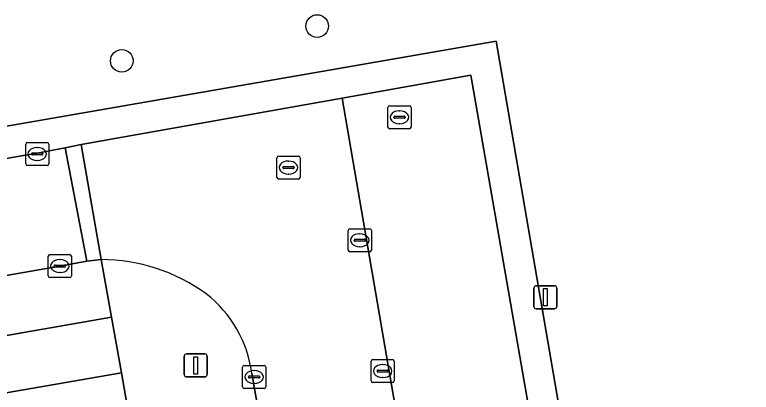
# Model space of a CAD drawing. Extents: x 162879 to 165540, y 384011 to 385181.
# Drawn here: x 164394.26 to 164426.15, y 384894.67 to 384911.01 of the extents above; entities that cross this region are included whole.
import ezdxf

# ---------------------------------------------------------------- set-up
doc = ezdxf.new("R2010")
doc.units = 0
for name, color, linetype in [('IMGEO_Boom', 7, 'Continuous'), ('IMGEO_Groenvoorziening', 7, 'Continuous'), ('IMGEO_Haag', 7, 'Continuous'), ('IMGEO_Kolk', 7, 'Continuous'), ('IMGEO_Lichtmast', 7, 'Continuous'), ('IMGEO_Pand', 7, 'Continuous'), ('IMGEO_Parkeervlak_open', 7, 'Continuous'), ('IMGEO_Rijbaan_lokaal_open', 7, 'Continuous'), ('IMGEO_Rioolput', 7, 'Continuous'), ('IMGEO_Voetpad_open', 7, 'Continuous')]:
    doc.layers.add(name, color=color, linetype=linetype)

msp = doc.modelspace()

# ---------------------------------------------------------------- linework, layer by layer
at = {"layer": 'IMGEO_Boom'}
for centre in [(164407.358, 384910.521), (164398.891, 384909.016)]:
    msp.add_circle(centre, 0.489, dxfattribs=at)
at = {"layer": 'IMGEO_Groenvoorziening'}
for points in [[(164364.602, 384904.006), (164364.055, 384899.618), (164376.909, 384901.833), (164384.882, 384903.246), (164384.5, 384904.561), (164415.099, 384909.871), (164426.153, 384845.711)], [(164424.602, 384845.653), (164420.558, 384837.729), (164416.717, 384830.079), (164416.825, 384829.956), (164417.899, 384829.423), (164418.868, 384831.373), (164426.153, 384845.711), (164415.099, 384909.871), (164384.5, 384904.561), (164384.882, 384903.246), (164395.224, 384905.013), (164396.438, 384905.252), (164397.133, 384905.389), (164408.44, 384907.399)], [(164408.44, 384907.399), (164414.013, 384908.39), (164418.195, 384884.371), (164412.583, 384883.331), (164412.113, 384883.244), (164412.18, 384882.615), (164412.192, 384882.506), (164412.33, 384881.708), (164412.847, 384881.798), (164418.401, 384882.827), (164421.814, 384863.196), (164416.277, 384862.225), (164416.527, 384860.774), (164422.082, 384861.736), (164424.753, 384846.427)]]:
    msp.add_lwpolyline(points, dxfattribs=at)
msp.add_lwpolyline([(164365.331, 384892.141), (164398.442, 384897.913), (164397.999, 384900.415), (164397.373, 384900.342), (164396.211, 384900.134), (164377.867, 384896.944), (164365.016, 384894.726)], close=True, dxfattribs=at)
at = {"layer": 'IMGEO_Haag'}
for points in [[(164424.602, 384845.653), (164420.558, 384837.729), (164416.717, 384830.079), (164416.825, 384829.956), (164417.899, 384829.423), (164418.868, 384831.373), (164426.153, 384845.711), (164415.099, 384909.871), (164384.5, 384904.561), (164384.882, 384903.246), (164395.224, 384905.013), (164396.438, 384905.252), (164397.133, 384905.389), (164408.44, 384907.399), (164414.013, 384908.39)], [(164414.013, 384908.39), (164418.195, 384884.371), (164412.583, 384883.331), (164412.113, 384883.244), (164412.18, 384882.615), (164412.192, 384882.506), (164412.33, 384881.708), (164412.847, 384881.798), (164418.401, 384882.827), (164421.814, 384863.196), (164416.277, 384862.225), (164416.527, 384860.774), (164422.082, 384861.736), (164424.753, 384846.427)]]:
    msp.add_lwpolyline(points, dxfattribs=at)
at = {"layer": 'IMGEO_Kolk'}
for p, q in [((164394.731, 384904.557), (164394.731, 384905.409)), ((164394.806, 384905.483), (164395.658, 384905.483)), ((164395.219, 384905.263), (164395.244, 384905.263)), ((164395.732, 384905.409), (164395.732, 384904.557)), ((164394.99, 384904.977), (164394.99, 384904.989)), ((164395.428, 384904.94), (164395.03, 384904.94)), ((164395.033, 384905.026), (164395.431, 384905.026)), ((164395.474, 384904.989), (164395.474, 384904.977)), ((164395.242, 384904.703), (164395.217, 384904.703)), ((164395.658, 384904.483), (164394.806, 384904.483)), ((164408.776, 384901.749), (164409.628, 384901.749)), ((164408.701, 384900.823), (164408.701, 384901.675)), ((164409.189, 384901.529), (164409.214, 384901.529)), ((164409.702, 384901.675), (164409.702, 384900.823)), ((164408.96, 384901.243), (164408.96, 384901.255)), ((164409.398, 384901.206), (164409, 384901.206)), ((164409.003, 384901.292), (164409.401, 384901.292)), ((164409.444, 384901.255), (164409.444, 384901.243)), ((164409.212, 384900.969), (164409.187, 384900.969)), ((164395.709, 384899.706), (164395.709, 384900.558)), ((164395.784, 384900.632), (164396.636, 384900.632)), ((164396.71, 384900.558), (164396.71, 384899.706)), ((164409.628, 384900.749), (164408.776, 384900.749)), ((164395.968, 384900.126), (164395.968, 384900.138)), ((164396.011, 384900.175), (164396.409, 384900.175)), ((164396.197, 384900.412), (164396.222, 384900.412)), ((164396.452, 384900.138), (164396.452, 384900.126)), ((164396.406, 384900.089), (164396.008, 384900.089)), ((164396.22, 384899.852), (164396.195, 384899.852)), ((164396.636, 384899.632), (164395.784, 384899.632)), ((164409.689, 384895.16), (164409.689, 384896.012)), ((164409.764, 384896.086), (164410.616, 384896.086)), ((164410.69, 384896.012), (164410.69, 384895.16)), ((164404.125, 384894.905), (164404.125, 384895.757)), ((164404.2, 384895.831), (164405.052, 384895.831)), ((164405.126, 384895.757), (164405.126, 384894.905)), ((164410.177, 384895.866), (164410.202, 384895.866)), ((164404.384, 384895.325), (164404.384, 384895.337)), ((164404.427, 384895.374), (164404.825, 384895.374)), ((164404.613, 384895.611), (164404.638, 384895.611)), ((164404.868, 384895.337), (164404.868, 384895.325)), ((164409.948, 384895.58), (164409.948, 384895.592)), ((164410.386, 384895.543), (164409.988, 384895.543)), ((164409.991, 384895.629), (164410.389, 384895.629)), ((164410.432, 384895.592), (164410.432, 384895.58)), ((164404.822, 384895.288), (164404.424, 384895.288)), ((164404.636, 384895.051), (164404.611, 384895.051)), ((164410.616, 384895.086), (164409.764, 384895.086)), ((164410.2, 384895.306), (164410.175, 384895.306)), ((164405.052, 384894.831), (164404.2, 384894.831))]:
    msp.add_line(p, q, dxfattribs=at)
for points in [[(164394.731, 384904.557), (164394.731, 384905.409)], [(164394.806, 384905.483), (164395.658, 384905.483)], [(164395.732, 384905.409), (164395.732, 384904.557)], [(164395.658, 384904.483), (164394.806, 384904.483)], [(164408.776, 384901.749), (164409.628, 384901.749)], [(164408.701, 384900.823), (164408.701, 384901.675)], [(164409.702, 384901.675), (164409.702, 384900.823)], [(164395.709, 384899.706), (164395.709, 384900.558)], [(164395.784, 384900.632), (164396.636, 384900.632)], [(164396.71, 384900.558), (164396.71, 384899.706)], [(164409.628, 384900.749), (164408.776, 384900.749)], [(164396.636, 384899.632), (164395.784, 384899.632)], [(164409.689, 384895.16), (164409.689, 384896.012)], [(164409.764, 384896.086), (164410.616, 384896.086)], [(164410.69, 384896.012), (164410.69, 384895.16)], [(164404.125, 384894.905), (164404.125, 384895.757)], [(164404.2, 384895.831), (164405.052, 384895.831)], [(164405.126, 384895.757), (164405.126, 384894.905)], [(164410.616, 384895.086), (164409.764, 384895.086)], [(164405.052, 384894.831), (164404.2, 384894.831)]]:
    msp.add_lwpolyline(points, dxfattribs=at)
for centre, radius, start, end in [((164394.808, 384905.407), 0.0765, 91.552, 178.448), ((164394.808, 384905.407), 0.0765, 91.552, 178.448), ((164395.656, 384905.407), 0.0765, 1.552, 88.448), ((164395.656, 384905.407), 0.0765, 1.552, 88.448), ((164395.03, 384904.986), 0.0403, 85.8775, 175.7526), ((164395.027, 384904.976), 0.0366, 178.938, 274.7102), ((164395.431, 384904.983), 0.043, 264.8664, 352.4533), ((164395.435, 384904.988), 0.0386, 1.7309, 96.639), ((164394.808, 384904.559), 0.0765, 181.552, 268.448), ((164394.808, 384904.559), 0.0765, 181.552, 268.448), ((164395.656, 384904.559), 0.0765, 271.552, 358.448), ((164395.656, 384904.559), 0.0765, 271.552, 358.448), ((164408.778, 384901.673), 0.0765, 91.552, 178.448), ((164408.778, 384901.673), 0.0765, 91.552, 178.448), ((164409.626, 384901.673), 0.0765, 1.552, 88.448), ((164409.626, 384901.673), 0.0765, 1.552, 88.448), ((164409, 384901.252), 0.0403, 85.8775, 175.7526), ((164408.997, 384901.242), 0.0366, 178.938, 274.7102), ((164409.401, 384901.249), 0.043, 264.8664, 352.4533), ((164409.405, 384901.254), 0.0386, 1.7309, 96.639), ((164408.778, 384900.825), 0.0765, 181.552, 268.448), ((164408.778, 384900.825), 0.0765, 181.552, 268.448), ((164409.626, 384900.825), 0.0765, 271.552, 358.448), ((164409.626, 384900.825), 0.0765, 271.552, 358.448), ((164395.786, 384900.556), 0.0765, 91.552, 178.448), ((164395.786, 384900.556), 0.0765, 91.552, 178.448), ((164396.634, 384900.556), 0.0765, 1.552, 88.448), ((164396.634, 384900.556), 0.0765, 1.552, 88.448), ((164396.008, 384900.135), 0.0403, 85.8775, 175.7526), ((164396.005, 384900.125), 0.0366, 178.938, 274.7102), ((164396.409, 384900.132), 0.043, 264.8664, 352.4533), ((164396.413, 384900.137), 0.0386, 1.7309, 96.639), ((164395.786, 384899.708), 0.0765, 181.552, 268.448), ((164395.786, 384899.708), 0.0765, 181.552, 268.448), ((164396.634, 384899.708), 0.0765, 271.552, 358.448), ((164396.634, 384899.708), 0.0765, 271.552, 358.448), ((164409.766, 384896.01), 0.0765, 91.552, 178.448), ((164409.766, 384896.01), 0.0765, 91.552, 178.448), ((164410.614, 384896.01), 0.0765, 1.552, 88.448), ((164410.614, 384896.01), 0.0765, 1.552, 88.448), ((164404.202, 384895.755), 0.0765, 91.552, 178.448), ((164404.202, 384895.755), 0.0765, 91.552, 178.448), ((164405.05, 384895.755), 0.0765, 1.552, 88.448), ((164405.05, 384895.755), 0.0765, 1.552, 88.448), ((164404.424, 384895.334), 0.0403, 85.8775, 175.7526), ((164404.829, 384895.336), 0.0386, 1.7309, 96.639), ((164409.988, 384895.589), 0.0403, 85.8775, 175.7526), ((164409.985, 384895.579), 0.0366, 178.938, 274.7102), ((164410.389, 384895.586), 0.043, 264.8664, 352.4533), ((164410.393, 384895.591), 0.0386, 1.7309, 96.639), ((164404.421, 384895.324), 0.0366, 178.938, 274.7102), ((164404.825, 384895.331), 0.043, 264.8664, 352.4533), ((164409.766, 384895.162), 0.0765, 181.552, 268.448), ((164409.766, 384895.162), 0.0765, 181.552, 268.448), ((164410.614, 384895.162), 0.0765, 271.552, 358.448), ((164410.614, 384895.162), 0.0765, 271.552, 358.448), ((164404.202, 384894.907), 0.0765, 181.552, 268.448), ((164404.202, 384894.907), 0.0765, 181.552, 268.448), ((164405.05, 384894.907), 0.0765, 271.552, 358.448), ((164405.05, 384894.907), 0.0765, 271.552, 358.448)]:
    msp.add_arc(centre, radius, start, end, dxfattribs=at)
for centre, major_axis, ratio, start_param, end_param in [((164395.218, 384904.983), (-0.387, 0.002), 0.722429, 4.712389, 7.853982), ((164395.243, 384904.983), (-0.39, 0.002), 0.717154, 1.570796, 4.712389), ((164409.188, 384901.249), (-0.387, 0.002), 0.722429, 4.712389, 7.853982), ((164409.213, 384901.249), (-0.39, 0.002), 0.717154, 1.570796, 4.712389), ((164396.196, 384900.132), (-0.387, 0.002), 0.722429, 4.712389, 7.853982), ((164396.221, 384900.132), (-0.39, 0.002), 0.717154, 1.570796, 4.712389), ((164410.176, 384895.586), (-0.387, 0.002), 0.722429, 4.712389, 7.853982), ((164410.201, 384895.586), (-0.39, 0.002), 0.717154, 1.570796, 4.712389), ((164404.612, 384895.331), (-0.387, 0.002), 0.722429, 4.712389, 7.853982), ((164404.637, 384895.331), (-0.39, 0.002), 0.717154, 1.570796, 4.712389)]:
    msp.add_ellipse(centre, major_axis=major_axis, ratio=ratio, start_param=start_param, end_param=end_param, dxfattribs=at)
at = {"layer": 'IMGEO_Lichtmast'}
for p, q in [((164416.738, 384898.38), (164416.738, 384899.18)), ((164416.738, 384899.18), (164416.738, 384898.38)), ((164416.838, 384899.28), (164417.628, 384899.28)), ((164417.628, 384899.28), (164416.838, 384899.28)), ((164417.728, 384899.18), (164417.728, 384898.38)), ((164417.728, 384898.38), (164417.728, 384899.18)), ((164417.628, 384898.28), (164416.838, 384898.28)), ((164416.838, 384898.28), (164417.628, 384898.28)), ((164401.7, 384896.331), (164402.49, 384896.331)), ((164402.49, 384896.331), (164401.7, 384896.331)), ((164401.6, 384895.431), (164401.6, 384896.231)), ((164401.6, 384896.231), (164401.6, 384895.431)), ((164402.59, 384896.231), (164402.59, 384895.431)), ((164402.59, 384895.431), (164402.59, 384896.231)), ((164402.49, 384895.331), (164401.7, 384895.331)), ((164401.7, 384895.331), (164402.49, 384895.331))]:
    msp.add_line(p, q, dxfattribs=at)
for points in [[(164417.158, 384899.155), (164417.308, 384899.155), (164417.308, 384898.405), (164417.158, 384898.405), (164417.158, 384899.155)], [(164402.02, 384896.206), (164402.17, 384896.206), (164402.17, 384895.456), (164402.02, 384895.456), (164402.02, 384896.206)]]:
    msp.add_lwpolyline(points, dxfattribs=at)
for centre, start, end in [((164416.838, 384899.18), 90, 180), ((164416.838, 384899.18), 90, 180), ((164417.628, 384899.18), 0, 90), ((164417.628, 384899.18), 360, 90), ((164416.838, 384898.38), 180, 270), ((164416.838, 384898.38), 180, 270), ((164417.628, 384898.38), 270, 0), ((164417.628, 384898.38), 270, 0), ((164401.7, 384896.231), 90, 180), ((164401.7, 384896.231), 90, 180), ((164402.49, 384896.231), 0, 90), ((164402.49, 384896.231), 360, 90), ((164401.7, 384895.431), 180, 270), ((164401.7, 384895.431), 180, 270), ((164402.49, 384895.431), 270, 0), ((164402.49, 384895.431), 270, 0)]:
    msp.add_arc(centre, 0.1, start, end, dxfattribs=at)
at = {"layer": 'IMGEO_Pand'}
msp.add_lwpolyline([(164400.467, 384876.486), (164399.665, 384881.09), (164401.123, 384881.344), (164400.225, 384886.496), (164400.441, 384886.533), (164398.875, 384895.517), (164386.131, 384893.296), (164399.147, 384818.6), (164410.217, 384820.529), (164410.165, 384820.825), (164409.108, 384826.891)], close=True, dxfattribs=at)
at = {"layer": 'IMGEO_Parkeervlak_open'}
msp.add_lwpolyline([(164414.013, 384908.39), (164408.44, 384907.399), (164412.583, 384883.331), (164418.195, 384884.371)], close=True, dxfattribs=at)
at = {"layer": 'IMGEO_Rijbaan_lokaal_open'}
for points in [[(164408.44, 384907.399), (164397.133, 384905.389), (164397.999, 384900.415)], [(164404.521, 384895.497), (164406.815, 384882.271), (164407.288, 384882.358), (164412.113, 384883.244), (164412.583, 384883.331), (164408.44, 384907.399)]]:
    msp.add_lwpolyline(points, dxfattribs=at)
for points in [[(164384.882, 384903.246), (164376.909, 384901.833), (164364.055, 384899.618), (164362.674, 384899.357), (164359.614, 384898.825), (164336.274, 384894.735), (164335.956, 384894.69), (164336.835, 384889.729), (164337.156, 384889.792), (164360.533, 384893.919), (164363.408, 384894.423), (164365.016, 384894.726), (164377.867, 384896.944), (164396.211, 384900.134), (164397.373, 384900.342), (164396.438, 384905.252), (164395.224, 384905.013)], [(164396.438, 384905.252), (164397.373, 384900.342), (164397.999, 384900.415), (164397.133, 384905.389)]]:
    msp.add_lwpolyline(points, close=True, dxfattribs=at)
for centre, radius, start, end in [((164397.972, 384892.627), 7.788, 53.9789, 89.8018), ((164399.351, 384894.808), 5.216, 7.5897, 52.1409)]:
    msp.add_arc(centre, radius, start, end, dxfattribs=at)
at = {"layer": 'IMGEO_Rioolput'}
for p, q in [((164410.421, 384906.146), (164410.421, 384906.998)), ((164410.496, 384907.072), (164411.348, 384907.072)), ((164410.909, 384906.852), (164410.934, 384906.852)), ((164411.422, 384906.998), (164411.422, 384906.146)), ((164410.68, 384906.566), (164410.68, 384906.578)), ((164411.118, 384906.529), (164410.72, 384906.529)), ((164410.723, 384906.615), (164411.121, 384906.615)), ((164411.164, 384906.578), (164411.164, 384906.566)), ((164410.932, 384906.292), (164410.907, 384906.292)), ((164411.348, 384906.072), (164410.496, 384906.072)), ((164405.613, 384903.969), (164405.613, 384904.821)), ((164405.688, 384904.895), (164406.54, 384904.895)), ((164406.101, 384904.675), (164406.126, 384904.675)), ((164406.614, 384904.821), (164406.614, 384903.969)), ((164405.872, 384904.389), (164405.872, 384904.401)), ((164406.31, 384904.352), (164405.912, 384904.352)), ((164405.915, 384904.438), (164406.313, 384904.438)), ((164406.356, 384904.401), (164406.356, 384904.389)), ((164406.124, 384904.115), (164406.099, 384904.115)), ((164406.54, 384903.895), (164405.688, 384903.895))]:
    msp.add_line(p, q, dxfattribs=at)
for points in [[(164410.421, 384906.146), (164410.421, 384906.998)], [(164410.496, 384907.072), (164411.348, 384907.072)], [(164411.422, 384906.998), (164411.422, 384906.146)], [(164411.348, 384906.072), (164410.496, 384906.072)], [(164405.613, 384903.969), (164405.613, 384904.821)], [(164405.688, 384904.895), (164406.54, 384904.895)], [(164406.614, 384904.821), (164406.614, 384903.969)], [(164406.54, 384903.895), (164405.688, 384903.895)]]:
    msp.add_lwpolyline(points, dxfattribs=at)
for centre, radius, start, end in [((164410.498, 384906.996), 0.0765, 91.552, 178.448), ((164410.498, 384906.996), 0.0765, 91.552, 178.448), ((164411.346, 384906.996), 0.0765, 1.552, 88.448), ((164411.346, 384906.996), 0.0765, 1.552, 88.448), ((164410.72, 384906.575), 0.0403, 85.8775, 175.7526), ((164410.717, 384906.565), 0.0366, 178.938, 274.7102), ((164411.121, 384906.572), 0.043, 264.8664, 352.4533), ((164411.125, 384906.577), 0.0386, 1.7309, 96.639), ((164410.498, 384906.148), 0.0765, 181.552, 268.448), ((164410.498, 384906.148), 0.0765, 181.552, 268.448), ((164411.346, 384906.148), 0.0765, 271.552, 358.448), ((164411.346, 384906.148), 0.0765, 271.552, 358.448), ((164405.69, 384904.819), 0.0765, 91.552, 178.448), ((164405.69, 384904.819), 0.0765, 91.552, 178.448), ((164406.538, 384904.819), 0.0765, 1.552, 88.448), ((164406.538, 384904.819), 0.0765, 1.552, 88.448), ((164405.912, 384904.398), 0.0403, 85.8775, 175.7526), ((164405.909, 384904.388), 0.0366, 178.938, 274.7102), ((164406.313, 384904.395), 0.043, 264.8664, 352.4533), ((164406.317, 384904.4), 0.0386, 1.7309, 96.639), ((164405.69, 384903.971), 0.0765, 181.552, 268.448), ((164405.69, 384903.971), 0.0765, 181.552, 268.448), ((164406.538, 384903.971), 0.0765, 271.552, 358.448), ((164406.538, 384903.971), 0.0765, 271.552, 358.448)]:
    msp.add_arc(centre, radius, start, end, dxfattribs=at)
for centre, major_axis, ratio, start_param, end_param in [((164410.908, 384906.572), (-0.387, 0.002), 0.722429, 4.712389, 7.853982), ((164410.933, 384906.572), (-0.39, 0.002), 0.717154, 1.570796, 4.712389), ((164406.1, 384904.395), (-0.387, 0.002), 0.722429, 4.712389, 7.853982), ((164406.125, 384904.395), (-0.39, 0.002), 0.717154, 1.570796, 4.712389)]:
    msp.add_ellipse(centre, major_axis=major_axis, ratio=ratio, start_param=start_param, end_param=end_param, dxfattribs=at)
at = {"layer": 'IMGEO_Voetpad_open'}
for points in [[(164397.999, 384900.415), (164398.442, 384897.913), (164398.875, 384895.517), (164400.441, 384886.533), (164401.358, 384881.271), (164406.815, 384882.271), (164404.521, 384895.497)], [(164330.526, 384883.863), (164354.16, 384888.007), (164355.327, 384889.627), (164360.574, 384890.555), (164362.112, 384889.402), (164364.147, 384889.763), (164365.679, 384890.032), (164386.081, 384893.604), (164386.131, 384893.296), (164398.875, 384895.517), (164398.442, 384897.913), (164365.331, 384892.141), (164363.843, 384891.845), (164361.749, 384891.483), (164360.296, 384892.656), (164354.935, 384891.689), (164353.918, 384890.128), (164331.073, 384886.074)]]:
    msp.add_lwpolyline(points, dxfattribs=at)
for centre, radius, start, end in [((164397.972, 384892.627), 7.788, 53.9789, 89.8018), ((164399.351, 384894.808), 5.216, 7.5897, 52.1409)]:
    msp.add_arc(centre, radius, start, end, dxfattribs=at)

doc.saveas('drawing.dxf')
